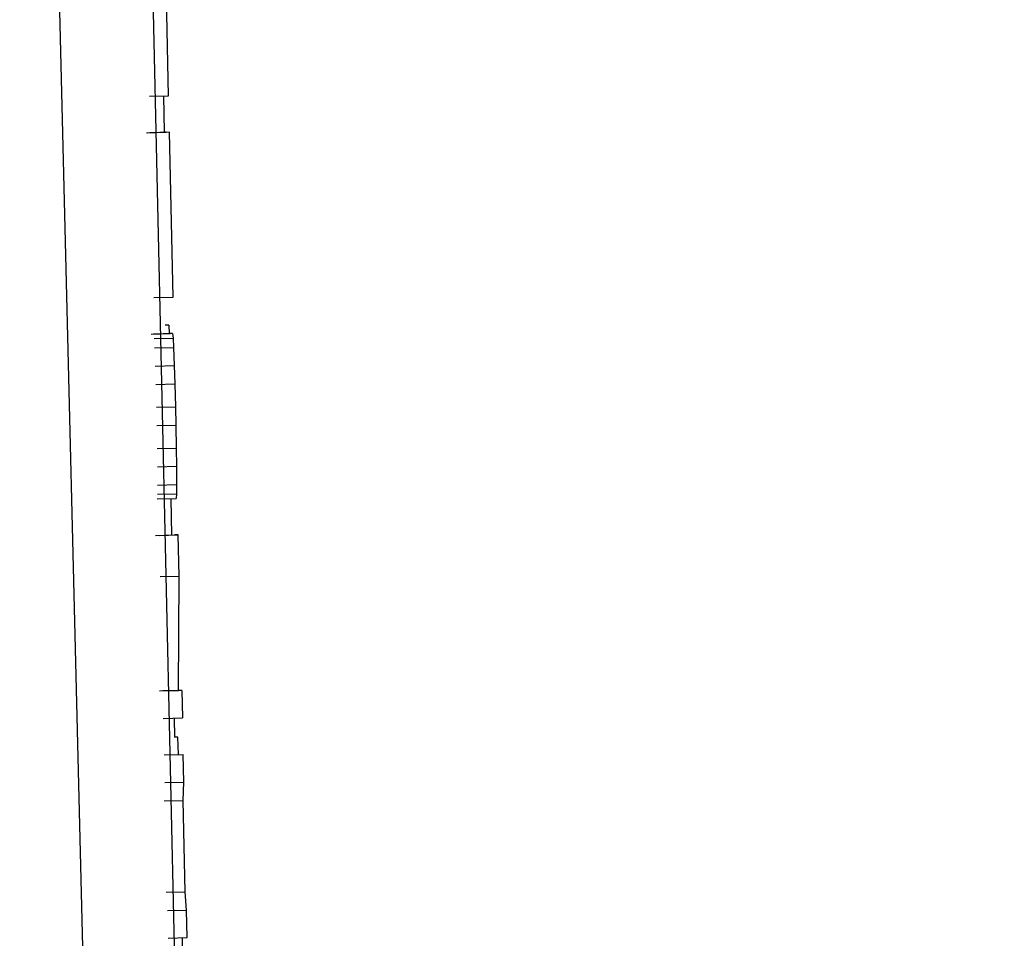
# Model space of a CAD drawing. Header units: inches. Extents: x 170 to 288, y 234 to 248.
# Tile 338 of 480: x 234.8287 to 234.8524, y 243.894 to 243.9161. Entities that reach past the tile are written whole.
import ezdxf

# ---------------------------------------------------------------- set-up
doc = ezdxf.new("R2010")
doc.units = ezdxf.units.IN
doc.header["$LTSCALE"] = 0.25
doc.header["$MEASUREMENT"] = 0
doc.layers.add('ANNOTATIONS', color=1, linetype='Continuous')
doc.layers.add('STANDARD Z GUIDE MOTOR LH', color=7, linetype='Continuous')
doc.styles.add('ARIAL', font='arial.ttf', dxfattribs={"height": 0.09375})
doc.dimstyles.new('STANDARD$0', dxfattribs={"dimtxt": 0.09375, "dimasz": 0.09375, "dimexe": 0.03125, "dimexo": 0.046875, "dimgap": 0.09, "dimtad": 0, "dimtih": 1, "dimtoh": 1, "dimdec": 4, "dimzin": 0, "dimdsep": 46, "dimtxsty": 'ARIAL', "dimcen": 0.09, "dimadec": 0, "dimazin": 0, "dimtfac": 1, "dimtdec": 4, "dimtofl": 0, "dimtmove": 0, "dimatfit": 1, "dimfxl": 1, "dimtolj": 1, "dimtzin": 0, "dimarcsym": 0})

# ---------------------------------------------------------------- blocks, each defined once
blk = doc.blocks.new('*D51')
at = {"layer": 'ANNOTATIONS', "color": 0, "lineweight": -2, "transparency": 16777216}
for p, q in [((234.124623, 244.143778), (235.83956, 244.143778)), ((235.80831, 244.050028), (235.80831, 242.280117)), ((235.80831, 240.233194), (235.80831, 242.003105)), ((234.530873, 240.139444), (235.83956, 240.139444))]:
    blk.add_line(p, q, dxfattribs=at)
at = {"layer": 'ANNOTATIONS', "color": 0, "transparency": 16777216}
for points in [[(235.792685, 244.050028), (235.823935, 244.050028), (235.80831, 244.143778)], [(235.792685, 240.233194), (235.823935, 240.233194), (235.80831, 240.139444)]]:
    blk.add_solid(points, dxfattribs=at)
at = {"layer": 'defpoints', "color": 0, "transparency": 16777216}
for p in [(234.077748, 244.143778), (235.80831, 244.143778), (234.483998, 240.139444)]:
    blk.add_point(p, dxfattribs=at)
at = {"layer": 'ANNOTATIONS', "color": 0, "transparency": 16777216, "insert": (235.80831, 242.141611), "char_height": 0.09375, "attachment_point": 5, "style": 'ARIAL'}
blk.add_mtext('\\A1;OPENING HEIGHT', dxfattribs=at)

msp = doc.modelspace()

# ---------------------------------------------------------------- linework, layer by layer
at = {"layer": 'STANDARD Z GUIDE MOTOR LH'}
for p, q in [((234.8318, 243.829117), (234.829145, 243.937237)), ((234.831434, 243.937195), (234.833874, 243.829103)), ((234.83228, 243.914281), (234.832192, 243.918248)), ((234.83182, 243.914271), (234.83228, 243.914281)), ((234.832182, 243.913399), (234.832163, 243.914279)), ((234.83175, 243.91339), (234.832209, 243.9134)), ((234.831762, 243.91339), (234.832221, 243.9134)), ((234.832299, 243.9134), (234.831829, 243.91339)), ((234.832221, 243.9134), (234.832209, 243.9134)), ((234.832221, 243.913399), (234.832221, 243.9134)), ((234.832288, 243.9134), (234.832299, 243.9134)), ((234.832387, 243.909433), (234.832299, 243.9134)), ((234.831928, 243.909423), (234.832387, 243.909433)), ((234.832286, 243.908755), (234.832196, 243.908755)), ((234.832286, 243.908755), (234.83229, 243.908551)), ((234.831858, 243.908542), (234.832317, 243.908552)), ((234.832376, 243.908552), (234.831917, 243.908542)), ((234.832376, 243.908552), (234.832317, 243.908552)), ((234.832376, 243.908552), (234.832388, 243.908442)), ((234.831929, 243.908432), (234.832388, 243.908442)), ((234.832388, 243.908442), (234.832401, 243.908221)), ((234.831942, 243.908211), (234.832401, 243.908221)), ((234.832401, 243.908221), (234.832418, 243.907781)), ((234.831959, 243.907771), (234.832418, 243.907781)), ((234.832418, 243.907781), (234.832432, 243.90734)), ((234.831973, 243.90733), (234.832432, 243.90734)), ((234.832432, 243.90734), (234.832446, 243.906789)), ((234.831987, 243.906779), (234.832446, 243.906789)), ((234.832446, 243.906789), (234.832456, 243.906348)), ((234.831997, 243.906338), (234.832456, 243.906348)), ((234.832456, 243.906348), (234.832466, 243.905797)), ((234.832007, 243.905787), (234.832466, 243.905797)), ((234.832466, 243.905797), (234.832472, 243.905357)), ((234.832013, 243.905347), (234.832472, 243.905357)), ((234.832472, 243.905357), (234.832474, 243.904916)), ((234.832015, 243.904906), (234.832474, 243.904916)), ((234.832474, 243.904916), (234.832471, 243.904696)), ((234.832005, 243.904575), (234.832464, 243.904585)), ((234.832012, 243.904685), (234.832471, 243.904696)), ((234.832358, 243.903702), (234.832338, 243.904583)), ((234.832471, 243.904696), (234.832464, 243.904585)), ((234.831965, 243.903694), (234.832425, 243.903704)), ((234.832055, 243.903694), (234.832514, 243.903704)), ((234.832514, 243.903704), (234.832425, 243.903704)), ((234.832537, 243.902712), (234.832514, 243.903704)), ((234.832077, 243.902702), (234.832537, 243.902712)), ((234.832519, 243.899958), (234.832537, 243.902712)), ((234.83206, 243.899948), (234.832519, 243.899958)), ((234.832598, 243.899958), (234.832138, 243.899948)), ((234.832598, 243.899958), (234.832519, 243.899958)), ((234.832598, 243.899958), (234.832612, 243.899297)), ((234.832153, 243.899287), (234.832612, 243.899297)), ((234.832415, 243.899292), (234.832425, 243.898836)), ((234.832506, 243.898836), (234.832425, 243.898836)), ((234.832515, 243.898413), (234.832506, 243.898836)), ((234.832173, 243.898405), (234.832632, 243.898415)), ((234.832647, 243.897754), (234.832632, 243.898415)), ((234.832187, 243.897744), (234.832647, 243.897754)), ((234.832633, 243.897313), (234.832647, 243.897754)), ((234.832174, 243.897303), (234.832633, 243.897313)), ((234.832682, 243.89511), (234.832633, 243.897313)), ((234.832223, 243.8951), (234.832682, 243.89511)), ((234.832715, 243.894669), (234.832682, 243.89511)), ((234.832256, 243.894659), (234.832715, 243.894669)), ((234.83273, 243.894008), (234.832715, 243.894669)), ((234.832271, 243.893998), (234.83273, 243.894008)), ((234.832633, 243.893126), (234.832613, 243.894005))]:
    msp.add_line(p, q, dxfattribs=at)

# ---------------------------------------------------------------- dimensions: what is measured, and where the dimension line sits
at = {"layer": 'ANNOTATIONS'}
dim = msp.add_linear_dim(base=(235.80831, 244.143778), p1=(234.483998, 240.139444), p2=(234.077748, 244.143778), angle=90, text='OPENING HEIGHT', dimstyle='STANDARD$0', dxfattribs=at)
dim.commit()
dim.dimension.update_dxf_attribs({"geometry": '*D51', "text_midpoint": (235.80831, 242.141611)})

doc.saveas('drawing.dxf')
